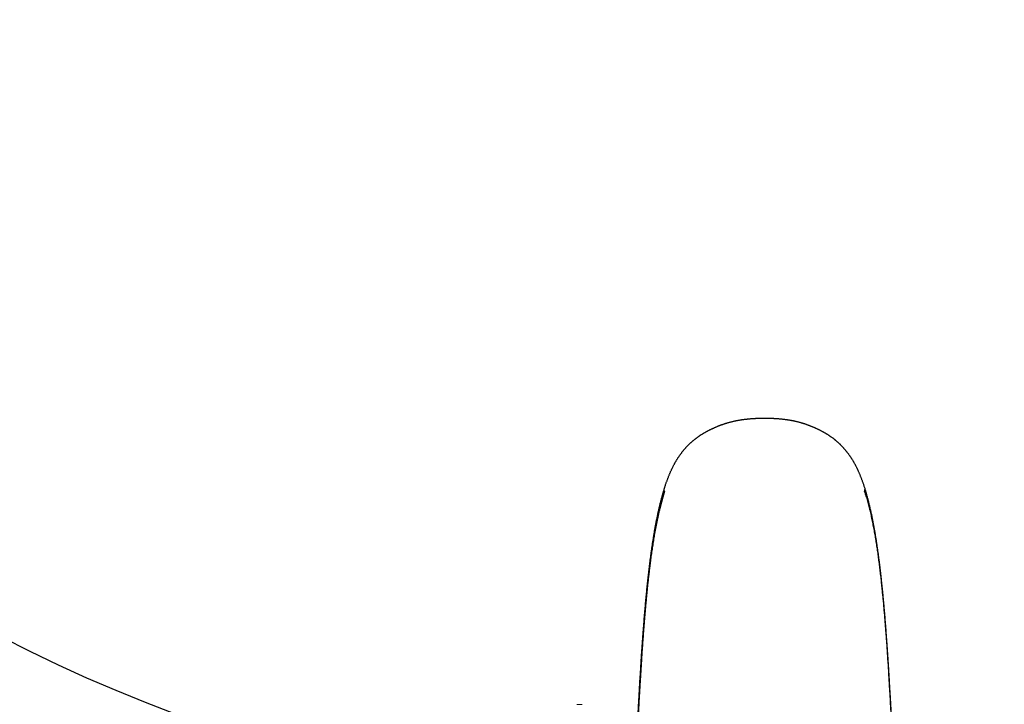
# Model space of a CAD drawing. Header units: millimetres. Extents: x 7483 to 13091, y 8111 to 13871.
# Tile 631 of 656: x 11519 to 11536, y 9721 to 9734. Entities that reach past the tile are written whole.
import ezdxf

# ---------------------------------------------------------------- set-up
doc = ezdxf.new("R2010")
doc.units = ezdxf.units.MM
doc.linetypes.add('KRESKAKROPKA2', pattern=[12.7, 6.35, -3.175, 0, -3.175])
doc.layers.add('a___wymiary', color=7, linetype='Continuous', lineweight=5, true_color=0x000000)
doc.layers.add('wymiary', color=7, linetype='Continuous', lineweight=5, true_color=0xb2b2b2)
doc.layers.add('CZ-GR', color=236, linetype='Continuous', lineweight=30)
doc.layers.add('OSI', color=64, linetype='KRESKAKROPKA2', lineweight=0)
doc.layers.add('Wyposazenie Wew - Urzadzenia Sanitarne', color=6, linetype='Continuous')
doc.styles.add('Arial', font='arial.ttf')
doc.dimstyles.new('wymiary agp1', dxfattribs={"dimtxt": 16, "dimasz": 5, "dimexe": 30, "dimexo": 60, "dimgap": 1.8, "dimtad": 1, "dimdec": 3, "dimrnd": 0.5, "dimdsep": 46, "dimtxsty": 'Arial', "dimblk": 'znacznik', "dimcen": 1.5, "dimse1": 1, "dimse2": 1, "dimclrd": 256, "dimazin": 0, "dimtfac": 1, "dimtdec": 3, "dimtmove": 1, "dimatfit": 3, "dimldrblk": 'znacznik', "dimfxl": 0, "dimlwd": -1, "dimarcsym": 0})

# ---------------------------------------------------------------- blocks, each defined once
blk = doc.blocks.new('ORAS_ELECTRA')
for p, q in [((-1.795, -9.882), (-1.795, -9.882)), ((-1.795, -9.882), (-1.795, -9.883)), ((1.795, -9.882), (1.795, -9.883))]:
    blk.add_line(p, q)
for points, knots in [([(-2.369, -4.189), (-2.369, -4.196), (-2.368, -4.213), (-2.366, -4.24), (-2.364, -4.271), (-2.361, -4.301), (-2.359, -4.332), (-2.357, -4.364), (-2.355, -4.395), (-2.353, -4.427), (-2.35, -4.459), (-2.348, -4.491), (-2.346, -4.523), (-2.344, -4.555), (-2.341, -4.588), (-2.339, -4.621), (-2.337, -4.654), (-2.335, -4.687), (-2.332, -4.721), (-2.33, -4.754), (-2.328, -4.788), (-2.326, -4.823), (-2.323, -4.857), (-2.321, -4.892), (-2.319, -4.927), (-2.317, -4.962), (-2.314, -4.998), (-2.312, -5.034), (-2.309, -5.07), (-2.307, -5.107), (-2.305, -5.143), (-2.303, -5.178), (-2.3, -5.213), (-2.298, -5.247), (-2.296, -5.281), (-2.294, -5.314), (-2.292, -5.346), (-2.29, -5.378), (-2.288, -5.41), (-2.286, -5.442), (-2.284, -5.475), (-2.282, -5.507), (-2.28, -5.54), (-2.279, -5.573), (-2.277, -5.606), (-2.275, -5.641), (-2.273, -5.677), (-2.27, -5.714), (-2.268, -5.752), (-2.266, -5.791), (-2.264, -5.832), (-2.261, -5.873), (-2.259, -5.916), (-2.256, -5.96), (-2.254, -6.006), (-2.251, -6.053), (-2.248, -6.102), (-2.245, -6.153), (-2.242, -6.207), (-2.239, -6.263), (-2.236, -6.323), (-2.232, -6.388), (-2.228, -6.459), (-2.223, -6.539), (-2.217, -6.631), (-2.211, -6.725), (-2.206, -6.814), (-2.201, -6.892), (-2.196, -6.961), (-2.192, -7.025), (-2.187, -7.085), (-2.183, -7.142), (-2.179, -7.197), (-2.175, -7.252), (-2.171, -7.306), (-2.168, -7.358), (-2.164, -7.407), (-2.16, -7.455), (-2.156, -7.502), (-2.152, -7.548), (-2.149, -7.594), (-2.145, -7.638), (-2.141, -7.681), (-2.138, -7.724), (-2.134, -7.766), (-2.13, -7.807), (-2.127, -7.847), (-2.123, -7.887), (-2.119, -7.926), (-2.116, -7.965), (-2.112, -8.003), (-2.108, -8.041), (-2.105, -8.078), (-2.101, -8.114), (-2.097, -8.151), (-2.093, -8.187), (-2.09, -8.223), (-2.086, -8.258), (-2.082, -8.293), (-2.078, -8.328), (-2.074, -8.363), (-2.07, -8.397), (-2.066, -8.431), (-2.062, -8.465), (-2.058, -8.499), (-2.054, -8.532), (-2.05, -8.566), (-2.046, -8.6), (-2.041, -8.633), (-2.037, -8.667), (-2.032, -8.7), (-2.028, -8.734), (-2.023, -8.767), (-2.019, -8.8), (-2.014, -8.833), (-2.009, -8.865), (-2.004, -8.898), (-1.999, -8.93), (-1.994, -8.963), (-1.989, -8.995), (-1.984, -9.027), (-1.979, -9.059), (-1.974, -9.09), (-1.968, -9.122), (-1.963, -9.154), (-1.957, -9.186), (-1.951, -9.218), (-1.945, -9.25), (-1.939, -9.281), (-1.933, -9.313), (-1.927, -9.345), (-1.92, -9.377), (-1.914, -9.408), (-1.907, -9.44), (-1.9, -9.471), (-1.894, -9.503), (-1.886, -9.534), (-1.879, -9.565), (-1.872, -9.596), (-1.864, -9.627), (-1.857, -9.657), (-1.849, -9.687), (-1.842, -9.717), (-1.834, -9.746), (-1.826, -9.775), (-1.818, -9.804), (-1.81, -9.832), (-1.802, -9.858), (-1.797, -9.874), (-1.795, -9.881)], [0, 0, 0, 0, 0.003717, 0.009313, 0.014928, 0.020555, 0.026233, 0.03193, 0.037647, 0.043385, 0.049146, 0.054929, 0.060735, 0.066566, 0.072421, 0.078302, 0.08421, 0.090145, 0.096108, 0.102101, 0.108124, 0.114179, 0.120284, 0.12643, 0.132619, 0.138851, 0.145129, 0.151456, 0.157822, 0.164262, 0.170565, 0.17674, 0.182798, 0.188746, 0.194593, 0.200378, 0.205891, 0.21142, 0.216964, 0.222524, 0.228101, 0.233694, 0.239304, 0.244935, 0.25068, 0.256699, 0.262858, 0.269171, 0.275654, 0.282327, 0.289211, 0.29633, 0.303656, 0.31119, 0.318955, 0.326981, 0.335304, 0.343968, 0.353032, 0.362574, 0.372698, 0.383557, 0.395482, 0.409046, 0.424384, 0.442107, 0.456898, 0.469886, 0.481632, 0.49246, 0.502582, 0.51214, 0.521235, 0.530868, 0.540056, 0.548857, 0.557329, 0.565515, 0.573524, 0.581406, 0.589126, 0.596695, 0.604126, 0.611427, 0.618606, 0.625673, 0.632633, 0.639493, 0.646258, 0.652934, 0.659525, 0.665978, 0.67238, 0.678735, 0.685044, 0.691309, 0.697531, 0.703712, 0.709852, 0.715953, 0.722016, 0.728043, 0.734034, 0.739991, 0.745914, 0.751731, 0.757726, 0.763707, 0.769675, 0.775628, 0.781568, 0.787493, 0.793405, 0.799302, 0.805186, 0.811056, 0.816912, 0.822755, 0.828583, 0.834399, 0.840201, 0.845993, 0.851773, 0.857574, 0.863393, 0.869228, 0.875078, 0.880939, 0.88681, 0.892689, 0.898573, 0.904459, 0.910345, 0.916229, 0.922108, 0.927981, 0.933845, 0.93973, 0.945574, 0.951371, 0.95712, 0.962821, 0.968473, 0.974077, 0.979632, 0.985144, 0.990541, 0.995855, 1, 1, 1, 1]), ([(-1.788, -9.841), (-1.792, -9.827), (-1.801, -9.8), (-1.814, -9.757), (-1.827, -9.713), (-1.839, -9.668), (-1.851, -9.623), (-1.863, -9.578), (-1.876, -9.528), (-1.888, -9.475), (-1.902, -9.417), (-1.914, -9.359), (-1.927, -9.301), (-1.938, -9.242), (-1.95, -9.182), (-1.961, -9.122), (-1.971, -9.065), (-1.98, -9.011), (-1.989, -8.96), (-1.997, -8.908), (-2.005, -8.857), (-2.013, -8.805), (-2.02, -8.753), (-2.028, -8.7), (-2.035, -8.648), (-2.042, -8.595), (-2.049, -8.54), (-2.056, -8.482), (-2.063, -8.422), (-2.07, -8.362), (-2.077, -8.302), (-2.084, -8.241), (-2.091, -8.18), (-2.097, -8.12), (-2.103, -8.058), (-2.109, -7.997), (-2.116, -7.933), (-2.122, -7.866), (-2.128, -7.795), (-2.135, -7.725), (-2.141, -7.654), (-2.147, -7.583), (-2.153, -7.51), (-2.158, -7.437), (-2.164, -7.363), (-2.17, -7.29), (-2.176, -7.209), (-2.182, -7.121), (-2.189, -7.026), (-2.195, -6.93), (-2.202, -6.825), (-2.21, -6.708), (-2.217, -6.581), (-2.225, -6.461), (-2.231, -6.35), (-2.237, -6.246), (-2.243, -6.151), (-2.248, -6.064), (-2.252, -5.986), (-2.256, -5.909), (-2.26, -5.837), (-2.264, -5.771), (-2.267, -5.712), (-2.271, -5.652), (-2.274, -5.593), (-2.278, -5.533), (-2.281, -5.474), (-2.285, -5.415), (-2.288, -5.356), (-2.292, -5.297), (-2.296, -5.239), (-2.299, -5.181), (-2.303, -5.124), (-2.306, -5.068), (-2.31, -5.011), (-2.314, -4.95), (-2.318, -4.884), (-2.323, -4.814), (-2.328, -4.744), (-2.332, -4.677), (-2.337, -4.611), (-2.341, -4.548), (-2.345, -4.486), (-2.35, -4.423), (-2.354, -4.361), (-2.359, -4.298), (-2.363, -4.236), (-2.366, -4.195), (-2.367, -4.175)], [0, 0, 0, 0, 0.008254, 0.016507, 0.025317, 0.034126, 0.042936, 0.051746, 0.060556, 0.071566, 0.082578, 0.093589, 0.1046, 0.115711, 0.126823, 0.137935, 0.149046, 0.158432, 0.167818, 0.177204, 0.186591, 0.195976, 0.205383, 0.21479, 0.224198, 0.233605, 0.243012, 0.253602, 0.264194, 0.274785, 0.285377, 0.295967, 0.306582, 0.317197, 0.327813, 0.338428, 0.349043, 0.361157, 0.373272, 0.385388, 0.397503, 0.409617, 0.422179, 0.434741, 0.447303, 0.459865, 0.472427, 0.488628, 0.50483, 0.521032, 0.537233, 0.558838, 0.580443, 0.602048, 0.619714, 0.63738, 0.655045, 0.668297, 0.681548, 0.694797, 0.708046, 0.718249, 0.728453, 0.738657, 0.74886, 0.759063, 0.769284, 0.779506, 0.789728, 0.79995, 0.810172, 0.82009, 0.830008, 0.839927, 0.849846, 0.859764, 0.872181, 0.884598, 0.897015, 0.909432, 0.920744, 0.932056, 0.943368, 0.954679, 0.966009, 0.97734, 0.98867, 1, 1, 1, 1]), ([(1.788, -9.841), (1.792, -9.827), (1.801, -9.8), (1.814, -9.757), (1.827, -9.712), (1.84, -9.666), (1.852, -9.62), (1.864, -9.573), (1.876, -9.526), (1.887, -9.479), (1.898, -9.431), (1.909, -9.384), (1.919, -9.335), (1.929, -9.287), (1.939, -9.238), (1.949, -9.189), (1.958, -9.14), (1.967, -9.091), (1.975, -9.041), (1.984, -8.991), (1.992, -8.94), (2, -8.889), (2.008, -8.838), (2.015, -8.787), (2.023, -8.735), (2.03, -8.683), (2.037, -8.631), (2.044, -8.579), (2.051, -8.526), (2.057, -8.472), (2.064, -8.418), (2.07, -8.363), (2.077, -8.309), (2.083, -8.249), (2.09, -8.185), (2.097, -8.116), (2.104, -8.046), (2.111, -7.975), (2.119, -7.901), (2.126, -7.826), (2.132, -7.75), (2.139, -7.674), (2.145, -7.598), (2.152, -7.522), (2.158, -7.446), (2.164, -7.369), (2.17, -7.293), (2.176, -7.21), (2.182, -7.121), (2.189, -7.026), (2.195, -6.93), (2.202, -6.825), (2.21, -6.708), (2.217, -6.581), (2.224, -6.468), (2.23, -6.369), (2.235, -6.284), (2.24, -6.2), (2.245, -6.118), (2.249, -6.038), (2.253, -5.961), (2.258, -5.884), (2.262, -5.812), (2.266, -5.746), (2.269, -5.685), (2.273, -5.623), (2.276, -5.562), (2.28, -5.503), (2.283, -5.446), (2.286, -5.391), (2.29, -5.336), (2.293, -5.281), (2.296, -5.226), (2.3, -5.17), (2.304, -5.112), (2.307, -5.056), (2.311, -4.999), (2.315, -4.939), (2.319, -4.876), (2.323, -4.809), (2.328, -4.743), (2.332, -4.677), (2.337, -4.612), (2.341, -4.546), (2.346, -4.481), (2.35, -4.417), (2.354, -4.355), (2.359, -4.295), (2.363, -4.235), (2.366, -4.195), (2.367, -4.175)], [0, 0, 0, 0, 0.008254, 0.016507, 0.02553, 0.034553, 0.043576, 0.052599, 0.061622, 0.070733, 0.079845, 0.088957, 0.098069, 0.10718, 0.116312, 0.125444, 0.134576, 0.143708, 0.15284, 0.162117, 0.171395, 0.180673, 0.189951, 0.199229, 0.208526, 0.217824, 0.227123, 0.236421, 0.245719, 0.255331, 0.264944, 0.274557, 0.28417, 0.293783, 0.305821, 0.31786, 0.329899, 0.341938, 0.354976, 0.368015, 0.381054, 0.394094, 0.407132, 0.420191, 0.43325, 0.446309, 0.459368, 0.472427, 0.488628, 0.50483, 0.521031, 0.537233, 0.558838, 0.580443, 0.602048, 0.616437, 0.630826, 0.645215, 0.659604, 0.672724, 0.685844, 0.698965, 0.712084, 0.72259, 0.733096, 0.743602, 0.754107, 0.764612, 0.774114, 0.783617, 0.793119, 0.802622, 0.812124, 0.822104, 0.832085, 0.842066, 0.852047, 0.862028, 0.873762, 0.885496, 0.89723, 0.908963, 0.920715, 0.932467, 0.944219, 0.955971, 0.966978, 0.977985, 0.988993, 1, 1, 1, 1]), ([(1.795, -9.882), (1.797, -9.874), (1.803, -9.856), (1.811, -9.829), (1.818, -9.802), (1.826, -9.774), (1.834, -9.746), (1.841, -9.717), (1.849, -9.688), (1.856, -9.659), (1.864, -9.629), (1.871, -9.599), (1.878, -9.569), (1.885, -9.538), (1.892, -9.507), (1.899, -9.476), (1.906, -9.445), (1.913, -9.413), (1.919, -9.382), (1.926, -9.35), (1.932, -9.319), (1.938, -9.287), (1.944, -9.255), (1.95, -9.223), (1.956, -9.191), (1.962, -9.159), (1.967, -9.128), (1.973, -9.096), (1.978, -9.064), (1.983, -9.032), (1.988, -9), (1.994, -8.968), (1.998, -8.936), (2.003, -8.904), (2.008, -8.872), (2.013, -8.839), (2.018, -8.806), (2.022, -8.774), (2.027, -8.741), (2.031, -8.708), (2.036, -8.675), (2.04, -8.641), (2.045, -8.608), (2.049, -8.574), (2.053, -8.541), (2.057, -8.507), (2.061, -8.473), (2.065, -8.439), (2.069, -8.406), (2.073, -8.372), (2.077, -8.338), (2.081, -8.303), (2.085, -8.268), (2.088, -8.233), (2.092, -8.198), (2.096, -8.163), (2.1, -8.127), (2.103, -8.091), (2.107, -8.055), (2.111, -8.018), (2.114, -7.981), (2.118, -7.944), (2.121, -7.906), (2.125, -7.867), (2.128, -7.828), (2.132, -7.789), (2.136, -7.748), (2.139, -7.707), (2.143, -7.666), (2.146, -7.624), (2.15, -7.581), (2.153, -7.537), (2.157, -7.493), (2.161, -7.447), (2.164, -7.401), (2.168, -7.354), (2.171, -7.305), (2.175, -7.255), (2.179, -7.203), (2.183, -7.15), (2.187, -7.093), (2.191, -7.034), (2.195, -6.971), (2.2, -6.903), (2.205, -6.83), (2.21, -6.748), (2.216, -6.655), (2.222, -6.561), (2.227, -6.472), (2.231, -6.396), (2.235, -6.329), (2.239, -6.268), (2.242, -6.211), (2.245, -6.158), (2.248, -6.106), (2.251, -6.054), (2.254, -6.003), (2.257, -5.954), (2.259, -5.907), (2.262, -5.862), (2.264, -5.818), (2.267, -5.776), (2.269, -5.735), (2.272, -5.695), (2.274, -5.657), (2.276, -5.619), (2.278, -5.583), (2.28, -5.549), (2.282, -5.516), (2.284, -5.484), (2.286, -5.452), (2.288, -5.419), (2.29, -5.387), (2.292, -5.355), (2.294, -5.323), (2.296, -5.291), (2.298, -5.259), (2.3, -5.226), (2.302, -5.193), (2.304, -5.159), (2.306, -5.125), (2.308, -5.09), (2.311, -5.054), (2.313, -5.018), (2.315, -4.982), (2.318, -4.945), (2.32, -4.91), (2.322, -4.874), (2.325, -4.839), (2.327, -4.804), (2.329, -4.77), (2.331, -4.735), (2.334, -4.701), (2.336, -4.668), (2.338, -4.634), (2.341, -4.601), (2.343, -4.568), (2.345, -4.535), (2.347, -4.502), (2.35, -4.47), (2.352, -4.438), (2.354, -4.406), (2.356, -4.374), (2.358, -4.342), (2.361, -4.311), (2.363, -4.28), (2.365, -4.249), (2.367, -4.218), (2.369, -4.199), (2.369, -4.189)], [0, 0, 0, 0, 0.005038, 0.010202, 0.015438, 0.020746, 0.026129, 0.031616, 0.037148, 0.042728, 0.048356, 0.054031, 0.059753, 0.065522, 0.071336, 0.07721, 0.083054, 0.088907, 0.094767, 0.100633, 0.106501, 0.11237, 0.118237, 0.124099, 0.129955, 0.135801, 0.141637, 0.147458, 0.153264, 0.159052, 0.16482, 0.170592, 0.17638, 0.182182, 0.187997, 0.193826, 0.199669, 0.205525, 0.211396, 0.217281, 0.22318, 0.229093, 0.23502, 0.240962, 0.246917, 0.252887, 0.258873, 0.264744, 0.270655, 0.276599, 0.282577, 0.288591, 0.29464, 0.300727, 0.306852, 0.313017, 0.319222, 0.32547, 0.331761, 0.338097, 0.34448, 0.35091, 0.357432, 0.364069, 0.37079, 0.377602, 0.384508, 0.391515, 0.398627, 0.405853, 0.413199, 0.420673, 0.428284, 0.436043, 0.443961, 0.451976, 0.460197, 0.46869, 0.477489, 0.486643, 0.49621, 0.506268, 0.516924, 0.528329, 0.540707, 0.554406, 0.569958, 0.587907, 0.602425, 0.615225, 0.626448, 0.6367, 0.646277, 0.655311, 0.663901, 0.672996, 0.681665, 0.689963, 0.697946, 0.705657, 0.713128, 0.720386, 0.727407, 0.734186, 0.740753, 0.747131, 0.753341, 0.759398, 0.764702, 0.770296, 0.775908, 0.781502, 0.78708, 0.792642, 0.798188, 0.803719, 0.809237, 0.814915, 0.820728, 0.826637, 0.832648, 0.83877, 0.845009, 0.851377, 0.857823, 0.864175, 0.870479, 0.876735, 0.882947, 0.889115, 0.895241, 0.901326, 0.907364, 0.913372, 0.919351, 0.925301, 0.931224, 0.93712, 0.942989, 0.948834, 0.954654, 0.960451, 0.966225, 0.971977, 0.977708, 0.983419, 0.989109, 0.994754, 1, 1, 1, 1]), ([(-1.788, -9.841), (-1.788, -9.842), (-1.79, -9.845), (-1.792, -9.85), (-1.794, -9.856), (-1.796, -9.861), (-1.797, -9.867), (-1.797, -9.872), (-1.796, -9.877), (-1.796, -9.88), (-1.795, -9.882), (-1.795, -9.882)], [0, 0, 0, 0, 0.07486, 0.206455, 0.338602, 0.471195, 0.60435, 0.73461, 0.853802, 0.973322, 1, 1, 1, 1]), ([(1.788, -9.841), (1.788, -9.842), (1.79, -9.845), (1.792, -9.85), (1.794, -9.856), (1.796, -9.861), (1.797, -9.867), (1.797, -9.872), (1.796, -9.877), (1.795, -9.88), (1.795, -9.882), (1.795, -9.882)], [0, 0, 0, 0, 0.074863, 0.207127, 0.339613, 0.4721, 0.604364, 0.732369, 0.860777, 0.989391, 1, 1, 1, 1]), ([(-1.795, -9.883), (-1.794, -9.886), (-1.791, -9.896), (-1.785, -9.914), (-1.777, -9.937), (-1.769, -9.962), (-1.761, -9.986), (-1.753, -10.009), (-1.745, -10.032), (-1.736, -10.054), (-1.728, -10.076), (-1.72, -10.097), (-1.712, -10.117), (-1.704, -10.137), (-1.696, -10.157), (-1.688, -10.176), (-1.68, -10.194), (-1.671, -10.213), (-1.663, -10.231), (-1.655, -10.248), (-1.647, -10.265), (-1.638, -10.282), (-1.63, -10.298), (-1.622, -10.314), (-1.613, -10.33), (-1.605, -10.346), (-1.596, -10.361), (-1.588, -10.376), (-1.579, -10.39), (-1.571, -10.405), (-1.562, -10.419), (-1.553, -10.433), (-1.544, -10.447), (-1.535, -10.46), (-1.525, -10.474), (-1.516, -10.488), (-1.506, -10.501), (-1.497, -10.514), (-1.487, -10.527), (-1.477, -10.54), (-1.467, -10.553), (-1.457, -10.566), (-1.447, -10.578), (-1.437, -10.59), (-1.426, -10.602), (-1.416, -10.614), (-1.406, -10.626), (-1.395, -10.637), (-1.384, -10.648), (-1.374, -10.66), (-1.363, -10.671), (-1.352, -10.682), (-1.341, -10.692), (-1.33, -10.703), (-1.318, -10.713), (-1.307, -10.724), (-1.296, -10.734), (-1.284, -10.744), (-1.272, -10.754), (-1.261, -10.763), (-1.249, -10.773), (-1.237, -10.782), (-1.225, -10.791), (-1.213, -10.801), (-1.201, -10.81), (-1.188, -10.818), (-1.176, -10.827), (-1.163, -10.836), (-1.151, -10.844), (-1.138, -10.853), (-1.125, -10.861), (-1.112, -10.869), (-1.098, -10.877), (-1.084, -10.885), (-1.071, -10.894), (-1.057, -10.901), (-1.043, -10.909), (-1.029, -10.917), (-1.014, -10.925), (-1, -10.932), (-0.985, -10.94), (-0.97, -10.947), (-0.955, -10.954), (-0.94, -10.961), (-0.925, -10.968), (-0.91, -10.975), (-0.895, -10.982), (-0.88, -10.989), (-0.865, -10.995), (-0.849, -11.002), (-0.834, -11.008), (-0.818, -11.014), (-0.803, -11.02), (-0.787, -11.026), (-0.772, -11.032), (-0.756, -11.038), (-0.741, -11.043), (-0.725, -11.049), (-0.709, -11.054), (-0.693, -11.059), (-0.677, -11.064), (-0.661, -11.069), (-0.646, -11.073), (-0.63, -11.078), (-0.614, -11.082), (-0.598, -11.086), (-0.582, -11.09), (-0.565, -11.094), (-0.549, -11.098), (-0.533, -11.102), (-0.516, -11.105), (-0.499, -11.108), (-0.482, -11.112), (-0.465, -11.115), (-0.448, -11.118), (-0.43, -11.121), (-0.413, -11.123), (-0.395, -11.126), (-0.377, -11.129), (-0.359, -11.131), (-0.34, -11.133), (-0.322, -11.135), (-0.303, -11.137), (-0.284, -11.139), (-0.264, -11.141), (-0.245, -11.142), (-0.225, -11.144), (-0.205, -11.145), (-0.185, -11.146), (-0.165, -11.148), (-0.144, -11.149), (-0.123, -11.149), (-0.102, -11.15), (-0.081, -11.151), (-0.059, -11.151), (-0.038, -11.151), (-0.018, -11.151), (-0.005, -11.151), (0, -11.151)], [0, 0, 0, 0, 0.0048173, 0.0137162, 0.0251837, 0.0364292, 0.0474423, 0.0582281, 0.0688043, 0.079101, 0.0891433, 0.0989535, 0.1085514, 0.1179539, 0.1271763, 0.1362319, 0.1451327, 0.1538901, 0.1625239, 0.1709913, 0.1793038, 0.187474, 0.1955127, 0.2034299, 0.2112343, 0.2189339, 0.226536, 0.234047, 0.2414731, 0.2488199, 0.2560685, 0.2631903, 0.2704993, 0.2777933, 0.2850672, 0.2923163, 0.2995363, 0.3067229, 0.3138724, 0.3209813, 0.3280462, 0.3350643, 0.3420328, 0.3489495, 0.3558097, 0.3626531, 0.3694834, 0.3762802, 0.3830449, 0.3897792, 0.3964848, 0.4031632, 0.4098159, 0.4164445, 0.4230504, 0.4296352, 0.4362002, 0.4427469, 0.4492767, 0.4557909, 0.4622929, 0.4687296, 0.4751875, 0.4816343, 0.4880712, 0.4944996, 0.5009208, 0.5073359, 0.5137455, 0.5201465, 0.5266912, 0.5332824, 0.5399127, 0.5465735, 0.5532561, 0.5599511, 0.5666486, 0.5733314, 0.5800866, 0.586875, 0.5936978, 0.6005561, 0.6074509, 0.6143832, 0.6213424, 0.6277813, 0.6345844, 0.6413836, 0.6481784, 0.654969, 0.6617552, 0.6685373, 0.6753312, 0.6818729, 0.6885959, 0.695307, 0.7020057, 0.7086923, 0.7153668, 0.7220294, 0.7286805, 0.7353204, 0.7419495, 0.7485682, 0.7551769, 0.7617763, 0.7683668, 0.7749453, 0.7814947, 0.788216, 0.7949899, 0.8018158, 0.8086919, 0.815616, 0.822586, 0.8295976, 0.8366693, 0.8438073, 0.8510058, 0.8582686, 0.8655999, 0.8730039, 0.8804843, 0.8880534, 0.8956971, 0.9034089, 0.9111927, 0.9190524, 0.9269922, 0.9350165, 0.9431299, 0.9513377, 0.959645, 0.9680579, 0.9765824, 0.9852458, 0.9937364, 1, 1, 1, 1]), ([(0, -11.151), (0.002, -11.151), (0.012, -11.151), (0.028, -11.151), (0.05, -11.151), (0.072, -11.151), (0.094, -11.15), (0.115, -11.15), (0.137, -11.149), (0.158, -11.148), (0.179, -11.147), (0.2, -11.146), (0.22, -11.144), (0.241, -11.143), (0.261, -11.141), (0.28, -11.139), (0.3, -11.138), (0.319, -11.136), (0.338, -11.133), (0.357, -11.131), (0.376, -11.129), (0.395, -11.126), (0.413, -11.123), (0.431, -11.121), (0.449, -11.118), (0.466, -11.115), (0.484, -11.111), (0.501, -11.108), (0.519, -11.105), (0.536, -11.101), (0.552, -11.097), (0.569, -11.093), (0.585, -11.089), (0.602, -11.085), (0.617, -11.081), (0.633, -11.077), (0.649, -11.072), (0.665, -11.068), (0.681, -11.063), (0.696, -11.058), (0.712, -11.053), (0.728, -11.048), (0.743, -11.042), (0.759, -11.037), (0.774, -11.031), (0.79, -11.025), (0.805, -11.019), (0.821, -11.013), (0.836, -11.007), (0.851, -11.001), (0.866, -10.994), (0.882, -10.988), (0.897, -10.981), (0.912, -10.974), (0.927, -10.968), (0.942, -10.96), (0.958, -10.953), (0.973, -10.946), (0.988, -10.938), (1.003, -10.93), (1.018, -10.923), (1.032, -10.915), (1.047, -10.907), (1.061, -10.899), (1.075, -10.891), (1.089, -10.883), (1.103, -10.875), (1.116, -10.866), (1.13, -10.858), (1.143, -10.849), (1.156, -10.841), (1.169, -10.832), (1.181, -10.823), (1.194, -10.815), (1.206, -10.806), (1.218, -10.797), (1.23, -10.788), (1.242, -10.778), (1.254, -10.769), (1.265, -10.759), (1.277, -10.75), (1.288, -10.74), (1.3, -10.73), (1.311, -10.72), (1.322, -10.71), (1.333, -10.699), (1.344, -10.689), (1.355, -10.678), (1.366, -10.667), (1.377, -10.656), (1.388, -10.645), (1.398, -10.634), (1.409, -10.622), (1.419, -10.611), (1.429, -10.599), (1.439, -10.587), (1.45, -10.575), (1.459, -10.563), (1.469, -10.55), (1.479, -10.538), (1.489, -10.525), (1.499, -10.512), (1.508, -10.499), (1.518, -10.485), (1.527, -10.472), (1.536, -10.458), (1.545, -10.445), (1.554, -10.431), (1.563, -10.417), (1.572, -10.403), (1.58, -10.389), (1.589, -10.374), (1.597, -10.36), (1.605, -10.345), (1.613, -10.33), (1.622, -10.315), (1.63, -10.299), (1.638, -10.284), (1.646, -10.267), (1.654, -10.251), (1.662, -10.234), (1.669, -10.217), (1.677, -10.2), (1.685, -10.182), (1.693, -10.164), (1.701, -10.145), (1.709, -10.126), (1.716, -10.106), (1.724, -10.087), (1.732, -10.066), (1.74, -10.046), (1.747, -10.024), (1.755, -10.003), (1.763, -9.98), (1.771, -9.957), (1.778, -9.934), (1.786, -9.91), (1.792, -9.892), (1.795, -9.883), (1.795, -9.883)], [0, 0, 0, 0, 0.00238, 0.011424, 0.019568, 0.028355, 0.036934, 0.045536, 0.05402, 0.062394, 0.070664, 0.078835, 0.086913, 0.094904, 0.102812, 0.110642, 0.118398, 0.126087, 0.133711, 0.141243, 0.148695, 0.156072, 0.163379, 0.17062, 0.177805, 0.184927, 0.191988, 0.199, 0.205963, 0.212872, 0.219728, 0.226531, 0.233322, 0.23986, 0.246406, 0.252962, 0.259527, 0.266102, 0.272688, 0.279286, 0.285895, 0.292516, 0.299149, 0.305795, 0.312454, 0.319126, 0.325811, 0.332505, 0.339054, 0.345814, 0.35258, 0.359351, 0.366127, 0.372909, 0.379696, 0.386519, 0.393748, 0.400766, 0.407745, 0.414686, 0.421591, 0.42846, 0.435297, 0.44215, 0.448878, 0.455608, 0.462327, 0.469027, 0.475699, 0.482332, 0.488922, 0.495442, 0.501834, 0.50823, 0.514633, 0.521043, 0.527462, 0.533891, 0.54033, 0.546715, 0.553198, 0.559695, 0.566207, 0.572736, 0.579282, 0.585848, 0.592435, 0.599044, 0.605677, 0.612334, 0.619019, 0.625731, 0.632473, 0.639246, 0.646052, 0.652906, 0.65973, 0.666606, 0.673534, 0.68051, 0.687532, 0.694598, 0.701705, 0.708848, 0.716025, 0.723233, 0.730465, 0.737719, 0.744989, 0.752275, 0.759414, 0.766652, 0.773961, 0.781348, 0.788818, 0.796376, 0.804029, 0.811782, 0.819644, 0.827621, 0.835723, 0.843959, 0.85234, 0.860884, 0.869558, 0.878372, 0.887331, 0.896445, 0.905725, 0.915185, 0.924838, 0.9347, 0.94479, 0.955128, 0.965748, 0.976564, 0.987589, 0.998833, 1, 1, 1, 1])]:
    blk.add_open_spline(points, degree=3, knots=knots)
blk = doc.blocks.new('*U676')
blk.add_ellipse((0, -30), major_axis=(-25, 0), ratio=0.8, start_param=4.807479, end_param=10.900484)
blk.add_blockref('ORAS_ELECTRA', (0, -6))
blk = doc.blocks.new('znacznik')
at = {"layer": 'a___wymiary'}
for p, q in [((0, 1.3936), (0, -1.3936)), ((1.3936, 0), (-1.3936, 0))]:
    blk.add_line(p, q, dxfattribs=at)
at = {"layer": 'a___wymiary', "const_width": 0.2}
blk.add_lwpolyline([(0.8759, 0.8759), (-0.8759, -0.8759)], dxfattribs=at)
blk = doc.blocks.new('*D1962')
at = {"layer": 'Defpoints', "color": 0, "transparency": 16777216}
for p in [(11504.085, 9764.412), (11531.721, 9764.412), (11527.488, 9709.412)]:
    blk.add_point(p, dxfattribs=at)
at = {"layer": 'wymiary', "color": 253, "true_color": 0x999999, "transparency": 16777216}
blk.add_line((11504.085, 9714.412), (11504.085, 9759.412), dxfattribs=at)
at = {"layer": 'wymiary', "color": 253, "true_color": 0x999999, "transparency": 16777216, "xscale": 5, "yscale": 5, "zscale": 5}
for p, rotation in [((11504.085, 9764.412), 90), ((11504.085, 9709.412), 270)]:
    blk.add_blockref('znacznik', p, dxfattribs=dict(at, rotation=rotation))
at = {"layer": 'wymiary', "color": 18, "true_color": 0x000000, "transparency": 16777216, "insert": (11494.148, 9736.912), "char_height": 16, "attachment_point": 5, "rotation": 90, "style": 'Arial'}
blk.add_mtext('55', dxfattribs=at)
blk = doc.blocks.new('GHGFHGFH')
at = {"layer": 'OSI', "ltscale": 10}
blk.add_line((8510.288, 9721.794), (12389.895, 9721.794), dxfattribs=at)

msp = doc.modelspace()

# ---------------------------------------------------------------- block references
at = {"layer": 'CZ-GR', "color": 7}
msp.add_blockref('GHGFHGFH', (0, -0.35), dxfattribs=at)
at = {"layer": 'Wyposazenie Wew - Urzadzenia Sanitarne', "xscale": -1, "rotation": 180}
msp.add_blockref('*U676', (11532.1975, 9709.4116), dxfattribs=at)

# ---------------------------------------------------------------- dimensions: what is measured, and where the dimension line sits
at = {"layer": 'wymiary'}
dim = msp.add_linear_dim(base=(11504.0847, 9764.4116), p1=(11527.4879, 9709.4116), p2=(11531.7215, 9764.4116), angle=90, dimstyle='wymiary agp1', dxfattribs=at)
dim.commit()
dim.dimension.update_dxf_attribs({"geometry": '*D1962', "text_midpoint": (11494.1483, 9736.9116)})

doc.saveas('drawing.dxf')
